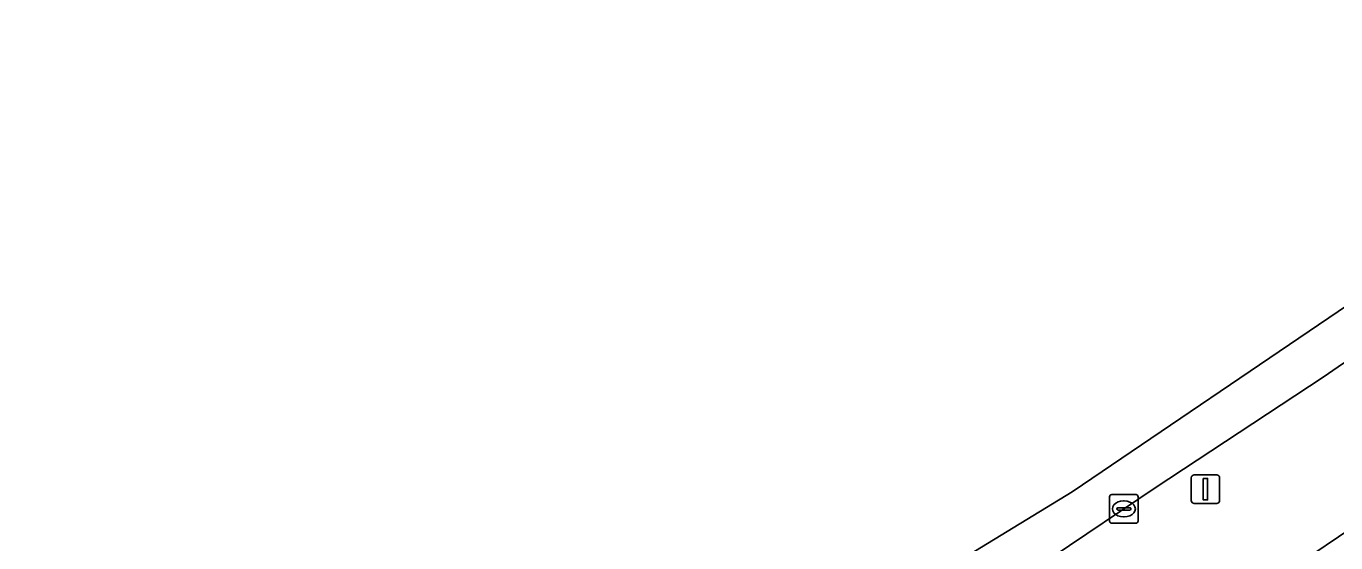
# Model space of a CAD drawing. Extents: x 157692 to 159674, y 381452 to 383291.
# Drawn here: x 157801.18 to 157847.08, y 383129.72 to 383147.83 of the extents above; entities that cross this region are included whole.
import ezdxf

# ---------------------------------------------------------------- set-up
doc = ezdxf.new("R2010")
doc.units = 0
for name, color, linetype in [('IMGEO_Berm_groen', 7, 'Continuous'), ('IMGEO_Kolk', 7, 'Continuous'), ('IMGEO_Lichtmast', 7, 'Continuous'), ('IMGEO_OVBaan_gesloten', 7, 'Continuous'), ('IMGEO_Rijbaan_regionaal_gesloten', 7, 'Continuous')]:
    doc.layers.add(name, color=color, linetype=linetype)

msp = doc.modelspace()

# ---------------------------------------------------------------- linework, layer by layer
at = {"layer": 'IMGEO_Berm_groen'}
msp.add_lwpolyline([(157846.636, 383135.531), (157840.748, 383131.651), (157837.136, 383129.215), (157839.942, 383125.05), (157853.501, 383134.209), (157877.475, 383150.647), (157892.321, 383160.768)], dxfattribs=at)
msp.add_arc((155854.099, 386058.912), 3537.847, 304.277819, 304.605235, dxfattribs=at)
at = {"layer": 'IMGEO_Kolk'}
for p, q in [((157839.151, 383130.484), (157839.151, 383131.336)), ((157839.226, 383131.41), (157840.078, 383131.41)), ((157839.639, 383131.19), (157839.664, 383131.19)), ((157840.152, 383131.336), (157840.152, 383130.484)), ((157839.41, 383130.904), (157839.41, 383130.916)), ((157839.848, 383130.867), (157839.45, 383130.867)), ((157839.453, 383130.953), (157839.851, 383130.953)), ((157839.894, 383130.916), (157839.894, 383130.904)), ((157840.078, 383130.41), (157839.226, 383130.41)), ((157839.662, 383130.63), (157839.637, 383130.63))]:
    msp.add_line(p, q, dxfattribs=at)
for points in [[(157839.151, 383130.484), (157839.151, 383131.336)], [(157839.226, 383131.41), (157840.078, 383131.41)], [(157840.152, 383131.336), (157840.152, 383130.484)], [(157840.078, 383130.41), (157839.226, 383130.41)]]:
    msp.add_lwpolyline(points, dxfattribs=at)
for centre, radius, start, end in [((157839.228, 383131.334), 0.0765, 91.552, 178.448), ((157839.228, 383131.334), 0.0765, 91.552, 178.448), ((157840.076, 383131.334), 0.0765, 1.552, 88.448), ((157840.076, 383131.334), 0.0765, 1.552, 88.448), ((157839.45, 383130.913), 0.0403, 85.8775, 175.7526), ((157839.447, 383130.903), 0.0366, 178.938, 274.7102), ((157839.851, 383130.91), 0.043, 264.8664, 352.4533), ((157839.855, 383130.915), 0.0386, 1.7309, 96.639), ((157839.228, 383130.486), 0.0765, 181.552, 268.448), ((157839.228, 383130.486), 0.0765, 181.552, 268.448), ((157840.076, 383130.486), 0.0765, 271.552, 358.448), ((157840.076, 383130.486), 0.0765, 271.552, 358.448)]:
    msp.add_arc(centre, radius, start, end, dxfattribs=at)
for centre, major_axis, ratio, start_param, end_param in [((157839.638, 383130.91), (-0.387, 0.002), 0.722429, 4.712389, 7.853982), ((157839.663, 383130.91), (-0.39, 0.002), 0.717154, 1.570796, 4.712389)]:
    msp.add_ellipse(centre, major_axis=major_axis, ratio=ratio, start_param=start_param, end_param=end_param, dxfattribs=at)
at = {"layer": 'IMGEO_Lichtmast'}
for p, q in [((157842.115, 383132.103), (157842.905, 383132.103)), ((157842.905, 383132.103), (157842.115, 383132.103)), ((157842.015, 383131.203), (157842.015, 383132.003)), ((157842.015, 383132.003), (157842.015, 383131.203)), ((157843.005, 383132.003), (157843.005, 383131.203)), ((157843.005, 383131.203), (157843.005, 383132.003)), ((157842.905, 383131.103), (157842.115, 383131.103)), ((157842.115, 383131.103), (157842.905, 383131.103))]:
    msp.add_line(p, q, dxfattribs=at)
msp.add_lwpolyline([(157842.435, 383131.978), (157842.585, 383131.978), (157842.585, 383131.228), (157842.435, 383131.228), (157842.435, 383131.978)], dxfattribs=at)
for centre, start, end in [((157842.115, 383132.003), 90, 180), ((157842.115, 383132.003), 90, 180), ((157842.905, 383132.003), 0, 90), ((157842.905, 383132.003), 360, 90), ((157842.115, 383131.203), 180, 270), ((157842.115, 383131.203), 180, 270), ((157842.905, 383131.203), 270, 0), ((157842.905, 383131.203), 270, 0)]:
    msp.add_arc(centre, 0.1, start, end, dxfattribs=at)
at = {"layer": 'IMGEO_OVBaan_gesloten'}
for points in [[(157920.399, 383181.349), (157921.084, 383181.81), (157922.95, 383183.083), (157922.943, 383183.091), (157922.478, 383183.625), (157921.085, 383182.683), (157886.262, 383164.355), (157837.838, 383131.51), (157801.183, 383109.138)], [(157828.125, 383123.202), (157829.727, 383124.254), (157830.99, 383125.084), (157837.002, 383129.125), (157837.136, 383129.215), (157840.748, 383131.651), (157846.636, 383135.531)]]:
    msp.add_lwpolyline(points, dxfattribs=at)
msp.add_arc((155854.099, 386058.912), 3537.847, 304.277819, 304.605235, dxfattribs=at)
at = {"layer": 'IMGEO_Rijbaan_regionaal_gesloten'}
msp.add_lwpolyline([(157925.761, 383179.854), (157925.3, 383180.384), (157923.637, 383182.293), (157919.475, 383179.439), (157914.76, 383176.206), (157914.59, 383176.09), (157900.606, 383166.449), (157900.57, 383166.424), (157892.374, 383160.804), (157892.321, 383160.768), (157877.475, 383150.647), (157853.501, 383134.209), (157839.942, 383125.05), (157839.386, 383124.675)], dxfattribs=at)

doc.saveas('drawing.dxf')
